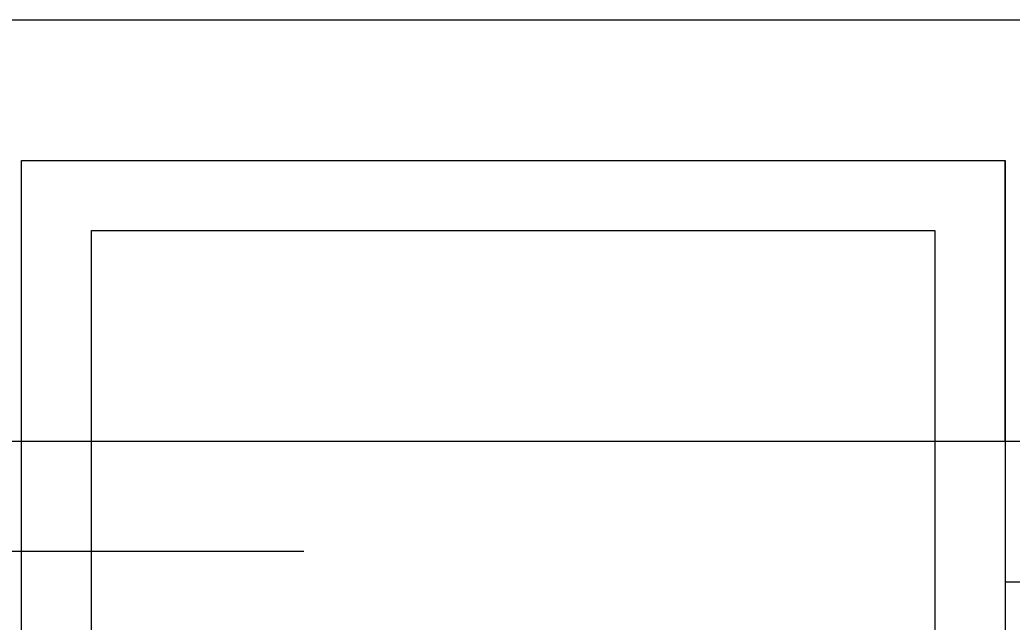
# Model space of a CAD drawing. Extents: x -264222 to -263592, y -1242345 to -1242048.
# Drawn here: x -263829.938 to -263829.585, y -1242087.5217 to -1242087.3072 of the extents above; entities that cross this region are included whole.
import ezdxf

# ---------------------------------------------------------------- set-up
doc = ezdxf.new("R2010")
doc.units = 0
doc.layers.add('KFA_2D_SITUACIA_DSP', color=7, linetype='Continuous')

msp = doc.modelspace()

# ---------------------------------------------------------------- linework, layer by layer
at = {"layer": 'KFA_2D_SITUACIA_DSP'}
for p, q in [((-263829.93747, -1242087.79727), (-263829.93747, -1242087.35727)), ((-263829.93747, -1242087.35727), (-263829.58747, -1242087.35727)), ((-263829.58747, -1242087.45727), (-263829.58747, -1242087.35727)), ((-263829.58747, -1242087.35727), (-263829.58747, -1242087.79727)), ((-263829.91247, -1242087.77227), (-263829.91247, -1242087.38227)), ((-263829.91247, -1242087.38227), (-263829.61247, -1242087.38227)), ((-263829.61247, -1242087.38227), (-263829.61247, -1242087.77227)), ((-263894.58094, -1242087.45724), (-263809.35464, -1242087.45724)), ((-263830.03358, -1242087.49643), (-263829.83694, -1242087.49643)), ((-263829.58747, -1242087.50727), (-263829.51147, -1242087.50727))]:
    msp.add_line(p, q, dxfattribs=at)
msp.add_lwpolyline([(-263794.89279, -1242227.38224), (-263808.96779, -1242241.45724), (-263894.96779, -1242241.45724), (-263909.04279, -1242227.38224), (-263909.04279, -1242196.33267), (-263914.14284, -1242196.33267), (-263914.14284, -1242132.43267), (-263909.04279, -1242132.43267), (-263909.04279, -1242101.38223), (-263894.96779, -1242087.30724), (-263808.96779, -1242087.30724), (-263794.89279, -1242101.38223), (-263794.89279, -1242227.38224)], dxfattribs=at)

doc.saveas('drawing.dxf')
